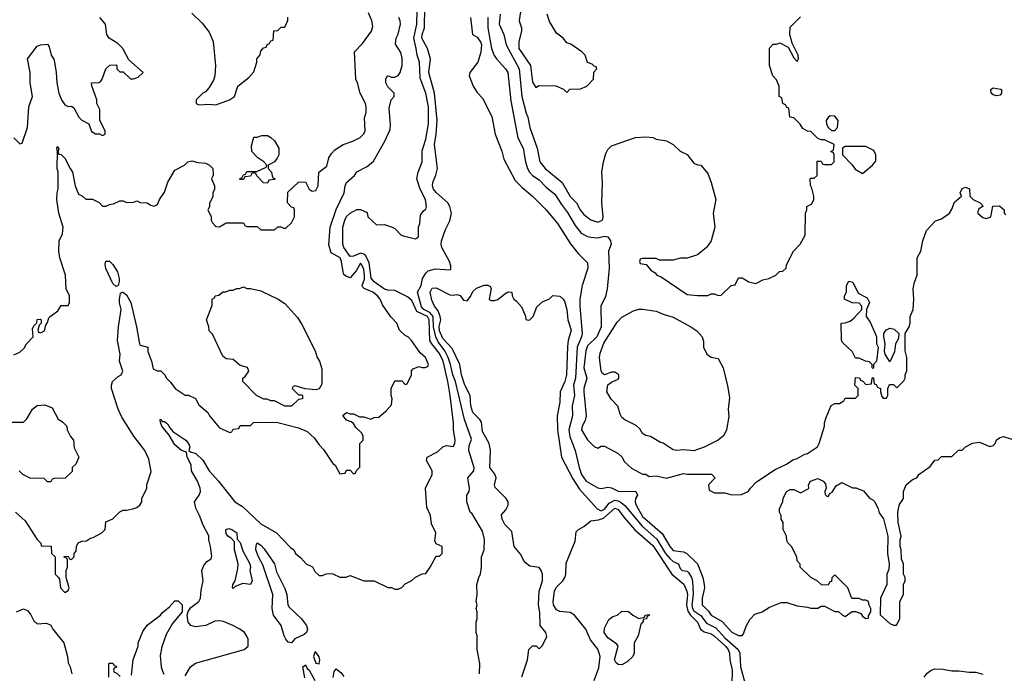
# Model space of a CAD drawing. Header units: inches. Extents: x 1793389 to 1900389, y 320802 to 470796.
# Tile 569 of 656: x 1873188 to 1878915, y 413632 to 417437. Entities that reach past the tile are written whole.
import ezdxf

# ---------------------------------------------------------------- set-up
doc = ezdxf.new("R2010")
doc.units = ezdxf.units.IN
doc.header["$MEASUREMENT"] = 0
doc.layers.add('B8471', color=7, linetype='Continuous')

msp = doc.modelspace()

# ---------------------------------------------------------------- linework, layer by layer
at = {"layer": 'B8471', "color": 2}
for points, elevation in [([(1873154.6, 415485.4), (1873190, 415502), (1873214.6, 415525.4), (1873228, 415550), (1873266, 415590), (1873263.1, 415636.9), (1873270, 415654), (1873288, 415672), (1873290, 415692), (1873310, 415694), (1873314, 415690), (1873314, 415670), (1873302, 415658), (1873294, 415630), (1873298, 415618), (1873310, 415614), (1873333.6, 415626.4), (1873340.4, 415659.6), (1873350, 415674), (1873358, 415702), (1873366, 415710), (1873410, 415742), (1873430, 415774), (1873470, 415774), (1873478, 415790), (1873478, 415830), (1873458, 415870), (1873455.3, 415950), (1873422, 416050), (1873415.3, 416090), (1873418, 416150), (1873438, 416190), (1873442, 416230), (1873415.3, 416310), (1873405.2, 416390), (1873406.6, 416430), (1873412.1, 416452.1), (1873412.7, 416550), (1873407, 416570), (1873409.2, 416669.2), (1873404, 416690), (1873410, 416698), (1873415.3, 416684.7), (1873411.6, 416671.6), (1873414, 416654), (1873430, 416652), (1873450.8, 416630), (1873481, 416570), (1873496, 416550), (1873511, 416470), (1873530, 416422), (1873554, 416410), (1873572.7, 416392.7), (1873611.6, 416391.6), (1873650, 416372), (1873670, 416352), (1873690, 416352), (1873710, 416362), (1873734.6, 416365.4), (1873770, 416382), (1873790, 416382), (1873810, 416372), (1873850, 416374), (1873870, 416382), (1873890, 416372), (1873930, 416371.3), (1873950, 416358), (1873970, 416352), (1873990, 416362), (1874002, 416390), (1874030, 416432), (1874049.3, 416490.7), (1874090, 416562), (1874146, 416590), (1874166, 416610), (1874190, 416616), (1874225.4, 416605.4), (1874270, 416602), (1874292, 416590), (1874312, 416570), (1874312.7, 416532.7), (1874304.7, 416510), (1874322, 416470), (1874322, 416450), (1874312, 416430), (1874311.6, 416408.4), (1874292.7, 416367.3), (1874291.6, 416348.4), (1874282, 416330), (1874302, 416290), (1874302, 416270), (1874310, 416254), (1874330, 416234), (1874350, 416232), (1874390, 416254), (1874490, 416254), (1874498, 416238), (1874510, 416234), (1874570, 416234), (1874590, 416214), (1874670, 416214), (1874690, 416232), (1874710, 416232), (1874723.6, 416223.6), (1874736.4, 416223.6), (1874770, 416254), (1874786, 416290), (1874786, 416330), (1874782, 416342), (1874770, 416346), (1874746, 416370), (1874747.3, 416432.7), (1874810, 416492), (1874850, 416494), (1874872, 416450), (1874890, 416438), (1874910, 416442), (1874924, 416470), (1874928, 416550), (1874975.1, 416584.9), (1874987, 416633), (1875002, 416658), (1875020.9, 416679.1), (1875069.1, 416710.9), (1875126, 416730), (1875168.9, 416751.1), (1875190, 416772), (1875197.2, 416790), (1875193.6, 416866.4), (1875203.1, 416896.9), (1875204, 416930), (1875199, 416950), (1875169, 417010), (1875154, 417070), (1875144, 417090), (1875135.3, 417250), (1875181.5, 417298.5), (1875234, 417370), (1875242, 417398), (1875236, 417430), (1875217.5, 417477.5)], 266), ([(1874150, 413617.3), (1874182.6, 413670), (1874210, 413691.4), (1874494, 413770), (1874517.2, 413790), (1874517.2, 413830), (1874510, 413848), (1874495.3, 413870), (1874469.3, 413889.3), (1874428.7, 413910), (1874373.7, 413933.7), (1874350, 413938.3), (1874324.2, 413935.8), (1874270.4, 413909.6), (1874210, 413902.9), (1874184, 413910), (1874169.2, 413930), (1874162, 413970), (1874167.3, 413992.7), (1874184, 414016), (1874230, 414051), (1874239.5, 414070), (1874243.3, 414116.7), (1874255.1, 414170), (1874248.7, 414230), (1874260.2, 414259.8), (1874276.4, 414283.6), (1874302, 414298), (1874306, 414314), (1874299, 414370), (1874289, 414410), (1874288.4, 414431.6), (1874254.8, 414494.8), (1874235.1, 414550), (1874213.4, 414593.4), (1874206, 414630), (1874232.3, 414670), (1874239.5, 414690), (1874237.6, 414710), (1874221.6, 414750), (1874187.6, 414810), (1874185.1, 414845.1), (1874162.7, 414890), (1874159, 414919), (1874130, 414929.3), (1874090, 414961.2), (1874058.6, 415018.6), (1874015.3, 415070), (1874008, 415092), (1874006, 415110), (1874008.9, 415111.1), (1874018, 415098), (1874030, 415098), (1874050, 415082), (1874060.7, 415060.7), (1874079.8, 415039.8), (1874155.5, 414990), (1874170.4, 414970), (1874177.3, 414950), (1874172, 414930), (1874182, 414922), (1874212.4, 414912.4), (1874253.5, 414873.5), (1874290.5, 414810), (1874345.5, 414750), (1874439.1, 414630), (1874483.9, 414603.9), (1874590, 414502.8), (1874682, 414450), (1874763.5, 414363.5), (1874782, 414350), (1874792, 414330), (1874823.6, 414303.6), (1874854, 414270), (1874891.1, 414251.1), (1874905.4, 414225.4), (1874930, 414202), (1874950, 414202), (1874970, 414212), (1874990, 414214), (1875010, 414212), (1875050, 414192), (1875087.3, 414192.7), (1875110, 414202), (1875190, 414171.3), (1875250, 414171.3), (1875330, 414132), (1875350, 414132), (1875370, 414122), (1875390, 414122), (1875410, 414132), (1875430, 414152), (1875470, 414172), (1875490, 414192), (1875528.4, 414211.6), (1875550, 414214), (1875575.3, 414250), (1875610, 414314), (1875630, 414314), (1875646, 414330), (1875646, 414370), (1875610, 414386), (1875603.1, 414403.1), (1875608, 414450), (1875583.1, 414503.1), (1875578, 414550), (1875556.4, 414596.4), (1875548, 414710), (1875588, 414790), (1875588, 414810), (1875555.3, 414870), (1875558, 414890), (1875619.3, 414920.7), (1875650, 414951.3), (1875670, 414958), (1875710, 414952), (1875719, 414970), (1875721.2, 414990), (1875712, 415050), (1875711.8, 415090), (1875691.4, 415248.6), (1875679.1, 415330), (1875651.6, 415450), (1875630, 415493.3), (1875584.7, 415550), (1875574.7, 415570), (1875569.8, 415690), (1875560.3, 415710), (1875498.2, 415738.2), (1875470, 415801.6), (1875444.4, 415824.4), (1875370, 415860.3), (1875330, 415862.3), (1875310, 415868.3), (1875250, 415911.3), (1875233, 415933), (1875221.8, 416021.8), (1875201.6, 416061.6), (1875190, 416071.5), (1875170, 416077.4), (1875130, 416059.6), (1875110, 416058), (1875072.7, 416110), (1875067, 416130), (1875067.6, 416230), (1875079.5, 416270), (1875090, 416290.8), (1875110, 416310.8), (1875150, 416331.3), (1875171.1, 416331.1), (1875210, 416314), (1875214, 416290), (1875263.6, 416243.6), (1875310, 416244.7), (1875354, 416230), (1875370, 416222), (1875405.4, 416185.4), (1875418, 416178), (1875490, 416162), (1875507.3, 416172.7), (1875508.7, 416230), (1875515.3, 416250), (1875520.4, 416299.6), (1875536.4, 416323.6), (1875550, 416334), (1875554, 416350), (1875549, 416390), (1875517.2, 416450), (1875499, 416510), (1875505.2, 416550), (1875529.2, 416610), (1875530, 416674), (1875550, 416742), (1875567, 416830), (1875565.6, 416930), (1875550, 417008.7), (1875517.2, 417097.2), (1875512.8, 417190), (1875499.7, 417230), (1875495.1, 417270), (1875479.8, 417330), (1875498.7, 417410), (1875499.2, 417490)], 258), ([(1874190, 417474.8), (1874250, 417416), (1874290, 417364.7), (1874313.4, 417310), (1874326.8, 417170), (1874324, 417110), (1874315.2, 417084.8), (1874290, 417042), (1874270, 417018), (1874254, 417010), (1874214, 416970), (1874214, 416950), (1874230, 416942), (1874290, 416944.7), (1874330, 416941), (1874409.1, 416970.9), (1874438, 416990), (1874458, 417050), (1874520.4, 417099.6), (1874550, 417134), (1874568, 417190), (1874568, 417210), (1874587.3, 417232.7), (1874590, 417254), (1874607.3, 417272.7), (1874622, 417278), (1874627.3, 417292.7), (1874642, 417298), (1874650, 417314), (1874662, 417318), (1874667.3, 417372.7), (1874690, 417374), (1874710, 417394), (1874730, 417394), (1874747.3, 417432.7), (1874748.4, 417451.6)], 270), ([(1875862, 413630), (1875864, 413690), (1875849, 413770), (1875849, 413850), (1875844, 413870), (1875844, 413930), (1875848.9, 413951.1), (1875849, 413990), (1875844, 414010), (1875848.7, 414030), (1875844, 414050), (1875848.7, 414090), (1875848, 414150), (1875858, 414190), (1875868.9, 414211.1), (1875874, 414250), (1875874, 414310), (1875889, 414350), (1875891.9, 414411.9), (1875879.6, 414459.6), (1875819.5, 414559.5), (1875809, 414570), (1875788.9, 414631.1), (1875788.7, 414670), (1875802, 414690), (1875804, 414710), (1875795.3, 414770), (1875829.2, 414810), (1875831.9, 414828.1), (1875801, 414930), (1875803.1, 414956.9), (1875815.6, 414995.6), (1875776.4, 415110), (1875723.5, 415330), (1875706.8, 415370), (1875694.2, 415430), (1875680.3, 415470), (1875661.8, 415510), (1875622.2, 415562.2), (1875608.1, 415590), (1875596.1, 415650), (1875593, 415710), (1875573.4, 415733.4), (1875539.2, 415750), (1875525.8, 415765.8), (1875502.7, 415850), (1875524.2, 415890), (1875531.6, 415930), (1875550, 415962), (1875564.9, 415975.1), (1875607.5, 415987.5), (1875690, 415981), (1875695.1, 415984.9), (1875695.5, 416004.5), (1875687.3, 416030), (1875644.2, 416110), (1875640.5, 416130), (1875641.6, 416150), (1875664.9, 416215.1), (1875690, 416266), (1875698.9, 416310), (1875690, 416349), (1875677.6, 416370), (1875610, 416431.6), (1875595.8, 416450), (1875589.7, 416470), (1875591.2, 416490), (1875608.5, 416531.5), (1875618.3, 416570), (1875600.9, 416710), (1875611.2, 416770), (1875617.2, 416850), (1875601.4, 417010), (1875568.3, 417130), (1875578, 417210), (1875560.9, 417270), (1875527.8, 417330), (1875528.3, 417350), (1875542.4, 417390), (1875545.6, 417510)], 254), ([(1875982.4, 417470), (1875977.1, 417410), (1876004.9, 417350), (1876017.6, 417290), (1876093.1, 417150), (1876108.8, 416990), (1876133.3, 416893.3), (1876143.8, 416870), (1876154.9, 416810), (1876198.4, 416690), (1876213, 416610), (1876244, 416570), (1876343.8, 416490), (1876390, 416407.3), (1876427.3, 416370), (1876447.7, 416330), (1876470, 416302.8), (1876510, 416271), (1876550, 416258.8), (1876578, 416270), (1876582, 416290), (1876574, 416370), (1876577.2, 416490), (1876574, 416550), (1876584, 416610), (1876598, 416658), (1876610, 416682), (1876630, 416702), (1876769.1, 416750.9), (1876830, 416756), (1876870, 416750.8), (1876890, 416741), (1876950, 416731), (1876990, 416711.3), (1877030, 416671.3), (1877070, 416651.3), (1877110, 416602), (1877130, 416592), (1877150.7, 416590.7), (1877190, 416542), (1877210.8, 416490), (1877237.3, 416390), (1877221, 416310), (1877231.3, 416230), (1877210.9, 416149.1), (1877182, 416110), (1877130.9, 416069.1), (1877071.1, 416048.9), (1877031.6, 416048.4), (1876990, 416038), (1876910, 416038), (1876890, 416046), (1876810, 416046), (1876798, 416042), (1876794, 416030), (1876798, 416018), (1876832.7, 416012.7), (1876859.6, 415979.6), (1876883.6, 415963.6), (1876894, 415950), (1876919.8, 415939.8), (1877070, 415838), (1877130, 415831.3), (1877190, 415832), (1877210, 415842), (1877230, 415842), (1877250, 415832), (1877267.3, 415832.7), (1877326, 415890), (1877350, 415894), (1877370, 415934), (1877390, 415934), (1877430, 415911.3), (1877470, 415902), (1877510, 415922), (1877546, 415930), (1877586, 415950), (1877608.4, 415971.6), (1877627.3, 415972.7), (1877646, 415990), (1877648, 416010), (1877688, 416090), (1877728, 416130), (1877756.4, 416183.6), (1877758, 416310), (1877766, 416330), (1877766, 416350), (1877794.6, 416365.4), (1877808, 416390), (1877808, 416410), (1877796.4, 416456.4), (1877787.3, 416472.7), (1877786, 416510), (1877790, 416514), (1877810, 416514), (1877826, 416530), (1877827.3, 416612.7), (1877850, 416614), (1877858, 416598), (1877870, 416594), (1877910, 416594), (1877926, 416610), (1877926, 416650), (1877922, 416662), (1877906, 416670), (1877922, 416678), (1877926, 416710), (1877870, 416738), (1877850, 416738), (1877830, 416746), (1877790, 416786), (1877770, 416788), (1877743.1, 416803.1), (1877728.4, 416828.4), (1877690, 416866), (1877668, 416870), (1877662, 416922), (1877650, 416926), (1877642, 416942), (1877626, 416950), (1877622, 416982), (1877606, 416990), (1877606, 417050), (1877590, 417086), (1877568, 417110), (1877548.7, 417170), (1877548.4, 417271.6), (1877570, 417294), (1877590, 417294), (1877610, 417302), (1877658, 417278), (1877690, 417214), (1877710, 417194), (1877718, 417210), (1877715.3, 417230), (1877680.4, 417300.4), (1877668, 417350), (1877670, 417394), (1877730, 417454)], 262), ([(1876104.7, 417510), (1876094, 417430), (1876106.8, 417390), (1876107.3, 417370), (1876090.6, 417309.4), (1876090.7, 417270), (1876159.1, 417170), (1876170, 417074), (1876190, 417042), (1876210, 417054), (1876307.3, 417052.7), (1876351.6, 417031.6), (1876370, 417014), (1876388.4, 417031.6), (1876450, 417034), (1876486, 417050), (1876526, 417090), (1876528.4, 417131.6), (1876546, 417150), (1876542, 417162), (1876530, 417166), (1876518, 417178), (1876490, 417188), (1876478, 417230), (1876458, 417250), (1876393.6, 417293.6), (1876370, 417302), (1876349.1, 417329.1), (1876310, 417358), (1876270, 417426), (1876255.3, 417470)], 266), ([(1873154, 416750), (1873190, 416714), (1873202, 416718), (1873234, 416810), (1873241.2, 416930), (1873263.7, 416990), (1873249.4, 417069.4), (1873249.2, 417130), (1873234, 417210), (1873290, 417282), (1873308.9, 417291.1), (1873350, 417294), (1873359.6, 417279.6), (1873371.3, 417230), (1873386.4, 417206.4), (1873390.7, 417190.7), (1873400.5, 417130), (1873404, 417070), (1873416, 417010), (1873431.3, 416970), (1873450, 416942), (1873470, 416932), (1873490, 416934), (1873503.6, 416923.6), (1873532, 416870), (1873550, 416852), (1873591, 416831), (1873605.4, 416785.4), (1873630, 416772), (1873652, 416772), (1873670, 416762), (1873686, 416770), (1873686, 416790), (1873655.3, 416850), (1873653.6, 416913.6), (1873638, 416950), (1873638, 416970), (1873608, 417052), (1873606, 417070), (1873648.4, 417071.6), (1873660.4, 417079.6), (1873668.9, 417091.1), (1873689.3, 417150.7), (1873712.7, 417172.7), (1873750, 417174), (1873754, 417170), (1873754, 417150), (1873770, 417134), (1873790, 417134), (1873832.7, 417092.7), (1873850, 417092), (1873878, 417102), (1873906, 417130), (1873824, 417204), (1873788.7, 417270), (1873758.6, 417298.6), (1873709.2, 417329.2), (1873695.3, 417350), (1873688, 417410), (1873655.3, 417450)], 270), ([(1873164.7, 414570), (1873219.8, 414519.8), (1873290, 414412), (1873312, 414390), (1873314, 414374), (1873371.3, 414371.3), (1873374, 414330), (1873394, 414310), (1873394, 414210), (1873412.7, 414192.7), (1873419.6, 414179.6), (1873426, 414130), (1873450, 414102), (1873470, 414114), (1873475.3, 414130), (1873458, 414190), (1873458, 414230), (1873466, 414250), (1873466, 414290), (1873462, 414302), (1873447.3, 414307.3), (1873447.3, 414312.7), (1873470, 414314), (1873478, 414298), (1873490, 414294), (1873506, 414310), (1873506, 414330), (1873516.4, 414343.6), (1873518, 414370), (1873528.9, 414391.1), (1873550, 414402), (1873576.4, 414403.6), (1873600.4, 414419.6), (1873616.4, 414423.6), (1873666, 414450), (1873686, 414470), (1873690, 414514), (1873730, 414532), (1873770, 414571.3), (1873790, 414581), (1873810, 414581), (1873846, 414590), (1873870, 414598), (1873888, 414610), (1873898, 414630), (1873898, 414650), (1873928, 414710), (1873928.7, 414730), (1873953.6, 414806.4), (1873938.6, 414878.6), (1873916, 414930), (1873851.9, 415011.9), (1873782.5, 415122.5), (1873761.2, 415170), (1873722, 415290), (1873722, 415310), (1873728.7, 415330), (1873760.2, 415359.8), (1873778, 415370), (1873788.7, 415390), (1873769.1, 415449.1), (1873773.2, 415490), (1873758, 415570), (1873762.7, 415650), (1873779.5, 415750), (1873769.6, 415789.6), (1873769.6, 415810.4), (1873775.3, 415844.7), (1873786, 415850), (1873788.9, 415851.1), (1873810, 415834.8), (1873835.5, 415790), (1873868, 415650), (1873884.7, 415550), (1873890, 415542), (1873934, 415530), (1873934, 415506), (1873954.8, 415450), (1873964, 415404), (1873987.3, 415392.7), (1874010, 415392), (1874030, 415372), (1874042, 415350), (1874066.4, 415326.4), (1874092, 415290), (1874150, 415252), (1874171.1, 415251.1), (1874210, 415232), (1874230, 415194), (1874282, 415150), (1874292, 415130), (1874350, 415062), (1874410, 415034), (1874422, 415038), (1874430, 415054), (1874462, 415058), (1874470, 415074), (1874530, 415074), (1874548.4, 415091.6), (1874610, 415094), (1874690, 415092), (1874810, 415062), (1874859.8, 415039.8), (1874902, 415002), (1874930, 414962), (1874955.3, 414935.3), (1875010, 414854), (1875023.6, 414843.6), (1875050, 414794), (1875082, 414798), (1875090, 414814), (1875110, 414814), (1875130, 414794), (1875142, 414798), (1875147.3, 414812.7), (1875167.3, 414832.7), (1875166, 414970), (1875186, 414990), (1875186, 415010), (1875178, 415030), (1875143.1, 415063.1), (1875130, 415086), (1875116.4, 415096.4), (1875090, 415106), (1875067.3, 415132.7), (1875090, 415151.3), (1875110, 415142), (1875130, 415142), (1875165.4, 415125.4), (1875190, 415124.7), (1875230, 415112), (1875250, 415122), (1875276.4, 415123.6), (1875320.4, 415159.6), (1875350, 415194), (1875355.3, 415230), (1875348, 415250), (1875348, 415290), (1875370, 415334), (1875410, 415334), (1875430, 415314), (1875442, 415318), (1875468, 415370), (1875468, 415392), (1875476.4, 415403.6), (1875510, 415418), (1875530, 415412), (1875547.3, 415412.7), (1875562, 415418), (1875566, 415430), (1875548, 415470), (1875517.2, 415497.2), (1875468, 415570), (1875448.9, 415588.9), (1875430, 415598), (1875398, 415630), (1875382, 415670), (1875346.8, 415706.8), (1875298, 415778), (1875285.2, 415810), (1875270, 415829), (1875242, 415850), (1875192.5, 415872.5), (1875182.7, 415882.7), (1875181.2, 415890), (1875193.6, 415926.4), (1875194.2, 415950), (1875190, 415982), (1875178, 416010), (1875170, 416019.3), (1875145.3, 415974.8), (1875110, 415934), (1875084.7, 415944.7), (1875074, 415954), (1875068.9, 415968.9), (1875059.6, 416030), (1875051.5, 416050), (1875000.7, 416080.7), (1874987.2, 416127.2), (1874993.6, 416230), (1875028.1, 416331.9), (1875075.1, 416430), (1875080.9, 416470), (1875089.3, 416490), (1875135.3, 416530), (1875150, 416551), (1875210, 416582.8), (1875246.8, 416613.2), (1875312.7, 416730), (1875343.2, 416796.8), (1875345.6, 416825.6), (1875338, 416922), (1875348.7, 416971.3), (1875366, 416990), (1875366, 417010), (1875330, 417046), (1875318, 417070), (1875318, 417090), (1875328.4, 417111.6), (1875350, 417102), (1875370, 417102), (1875390, 417112), (1875402, 417130), (1875413.2, 417170), (1875412.5, 417212.5), (1875406, 417246), (1875373.6, 417293.6), (1875377.2, 417330), (1875390, 417352), (1875402.7, 417410), (1875401.2, 417430), (1875393.2, 417450)], 262), ([(1875811, 417450), (1875822, 417350), (1875850, 417336), (1875870, 417304.7), (1875873.4, 417290), (1875870, 417248), (1875853, 417190), (1875806.8, 417130), (1875802, 417110), (1875824.9, 417050), (1875850, 417014), (1875880.9, 416980.9), (1875933.7, 416873.7), (1875954, 416770), (1875992.1, 416672.1), (1876005.1, 416625.1), (1876070, 416500.7), (1876110, 416460.7), (1876170.4, 416410.4), (1876250.7, 416330), (1876316.3, 416250), (1876392.1, 416132.1), (1876436.8, 416076.8), (1876490, 416022), (1876493.4, 415990), (1876460.5, 415890), (1876446.7, 415810), (1876446.4, 415770), (1876460.3, 415610), (1876456.5, 415590), (1876430.2, 415529.8), (1876420.3, 415350), (1876410.3, 415310), (1876414.3, 415250), (1876402.6, 415190), (1876403.1, 415130), (1876383.1, 415050), (1876388.9, 415010), (1876419.3, 414930), (1876442.4, 414830), (1876456.4, 414790), (1876483, 414750), (1876550, 414712.7), (1876570, 414708.4), (1876610, 414716.4), (1876630, 414712.2), (1876670, 414691.8), (1876771.3, 414690), (1876780.7, 414670), (1876770.4, 414649.6), (1876768.4, 414630), (1876773.7, 414610), (1876810, 414545.3), (1876925.1, 414445.1), (1876970, 414370.7), (1876990, 414346.7), (1877050, 414338.4), (1877069, 414329), (1877130.3, 414270.3), (1877161.5, 414190), (1877170.3, 414150), (1877170.4, 414130), (1877158.4, 414070), (1877157.3, 414030), (1877194.6, 413994.6), (1877210.8, 413970), (1877274.2, 413934.2), (1877330, 413871.3), (1877370, 413851.3), (1877390, 413852), (1877398, 413862), (1877413.6, 413906.4), (1877434.6, 413945.4), (1877463.1, 413976.9), (1877506, 413990), (1877550, 414018), (1877616.4, 414043.6), (1877650, 414044.7), (1877710, 414024.7), (1877770, 414018), (1877790, 414011.3), (1877830, 414012), (1877850, 414022), (1877870, 414022), (1877930, 413992), (1877951.6, 413991.6), (1877974, 413970), (1877990, 413962), (1878030, 413992), (1878050, 413992), (1878079.8, 413979.8), (1878090, 413964.7), (1878110, 413952), (1878126, 413954), (1878126, 413966), (1878138, 413990), (1878138, 414010), (1878128.4, 414028.4), (1878126, 414050), (1878110, 414058), (1878090, 414058), (1878070, 414068), (1878027.3, 414067.3), (1878005.2, 414130), (1877930, 414206), (1877912.7, 414187.3), (1877910, 414166), (1877898, 414162), (1877890, 414146), (1877852.7, 414147.3), (1877826, 414170), (1877788.9, 414188.9), (1877728, 414250), (1877727.3, 414267.3), (1877710, 414286), (1877708.4, 414308.4), (1877702, 414322), (1877678, 414370), (1877658, 414390), (1877650, 414406), (1877648, 414430), (1877628, 414470), (1877628, 414510), (1877618, 414530), (1877618, 414550), (1877608, 414570), (1877608, 414590), (1877627.3, 414632.7), (1877628, 414650), (1877648.7, 414690), (1877670, 414702), (1877690, 414702), (1877730, 414682), (1877774.6, 414705.4), (1877778, 414710), (1877775.3, 414730), (1877788, 414750), (1877830, 414766), (1877862, 414750), (1877875.3, 414735.3), (1877878, 414710), (1877872, 414690), (1877872.7, 414672.7), (1877883.6, 414663.6), (1877890, 414662), (1877901.2, 414678.8), (1877912.9, 414687.1), (1877936.4, 414723.6), (1877970, 414742), (1878032.7, 414712.7), (1878051.6, 414711.6), (1878095.3, 414695.3), (1878130, 414652), (1878150, 414642), (1878162, 414630), (1878182, 414590), (1878186.4, 414566.4), (1878211.6, 414531.6), (1878238, 414430), (1878236, 414330), (1878244.7, 414270), (1878243.6, 414236.4), (1878232, 414210), (1878231.6, 414148.4), (1878194, 414070), (1878192.7, 413972.7), (1878250, 413922), (1878270, 413912), (1878287.3, 413912.7), (1878308, 413950), (1878308, 414050), (1878328, 414090), (1878328, 414150), (1878338, 414170), (1878338, 414190), (1878328, 414210), (1878328, 414270), (1878316.4, 414296.4), (1878315.3, 414350), (1878308.7, 414370), (1878308.7, 414410), (1878315.3, 414430), (1878298, 414510), (1878295.3, 414570), (1878299, 414590), (1878305.6, 414614.4), (1878328.7, 414650), (1878329, 414690), (1878344, 414730), (1878380.2, 414759.8), (1878406, 414770), (1878418, 414790), (1878484.7, 414835.3), (1878510, 414872), (1878530, 414874), (1878550, 414894), (1878610, 414894), (1878648.4, 414931.6), (1878670, 414932), (1878689.1, 414950.9), (1878730, 414971.3), (1878770, 414978), (1878830, 414952), (1878850, 414958), (1878862, 414970), (1878870, 414991.3), (1878890, 415004.7), (1878910, 415010.7), (1879050, 414966.8)], 254), ([(1875910.4, 417450), (1875911.8, 417390), (1875932.7, 417270), (1875948.6, 417228.6), (1875960.7, 417210), (1876014.8, 417150), (1876027.3, 417130), (1876044.4, 416964.4), (1876085.5, 416750), (1876116.3, 416690), (1876130.4, 416610), (1876142.4, 416570), (1876154, 416550), (1876170, 416530.4), (1876210, 416503.8), (1876250, 416461.6), (1876301.4, 416421.4), (1876340.2, 416360.2), (1876375.3, 416315.3), (1876419.2, 416239.2), (1876454.7, 416194.7), (1876490, 416174.9), (1876510, 416170.4), (1876550, 416167.7), (1876590, 416177.1), (1876610, 416173.4), (1876625.5, 416150), (1876628, 416130), (1876613.4, 416090), (1876616.3, 415990), (1876605.5, 415870), (1876594.6, 415825.4), (1876568, 415770), (1876571, 415650), (1876546, 415590), (1876490, 415538), (1876480.4, 415510), (1876470.4, 415410), (1876487.6, 415350), (1876470.4, 415290), (1876470.4, 415270.4), (1876483, 415130), (1876476.7, 415103.3), (1876459.1, 415070), (1876456.3, 415050), (1876490, 414991.3), (1876530, 414952), (1876550, 414942), (1876570, 414954), (1876590, 414954), (1876670, 414912), (1876692, 414890), (1876704.7, 414864.7), (1876746.4, 414826.4), (1876810, 414792), (1876830, 414792), (1876850, 414778), (1876890, 414781), (1876950, 414767.7), (1877050, 414796), (1877071.1, 414791.1), (1877211.1, 414791.1), (1877234, 414770), (1877194, 414730), (1877198, 414698), (1877230, 414682), (1877290, 414682), (1877330, 414672), (1877387.3, 414672.7), (1877426, 414690), (1877438, 414710), (1877473.6, 414746.4), (1877581.5, 414818.5), (1877648, 414850), (1877685.6, 414874.4), (1877710, 414882.8), (1877750, 414906), (1877770, 414911.3), (1877828, 414950), (1877838, 414970), (1877868.7, 415070), (1877869, 415090), (1877878, 415122), (1877908.9, 415191.1), (1877930, 415202), (1877956.4, 415203.6), (1877982, 415218), (1877990, 415234), (1878050, 415234), (1878066, 415250), (1878066, 415290), (1878046, 415310), (1878050, 415354), (1878072.7, 415352.7), (1878078, 415338), (1878092.7, 415332.7), (1878110, 415314), (1878142, 415318), (1878146, 415350), (1878150, 415354), (1878154, 415350), (1878158, 415318), (1878170, 415314), (1878178, 415298), (1878194, 415290), (1878194, 415270), (1878203.6, 415243.6), (1878210, 415234), (1878230, 415234), (1878238, 415250), (1878238, 415290), (1878247.3, 415312.7), (1878270, 415314), (1878290, 415294), (1878330, 415334), (1878338, 415350), (1878338, 415370), (1878347.3, 415392.7), (1878348.7, 415450), (1878348.7, 415470), (1878338, 415510), (1878338, 415610), (1878362, 415650), (1878368, 415670), (1878368, 415710), (1878384, 415750), (1878389, 415810), (1878384, 415870), (1878393.2, 415910), (1878409, 415950), (1878408.7, 416050), (1878428.7, 416090), (1878442, 416150), (1878462, 416210), (1878514.6, 416265.4), (1878550, 416278), (1878595.3, 416310), (1878610, 416334), (1878624.7, 416375.3), (1878666, 416410), (1878658, 416430), (1878670, 416454), (1878690, 416462), (1878712.7, 416452.7), (1878714, 416410), (1878734, 416390), (1878774, 416370), (1878790, 416354), (1878791, 416349), (1878765.4, 416334.6), (1878761, 416319), (1878761, 416310), (1878790, 416285.5), (1878810, 416280.5), (1878833.3, 416286.7), (1878837.2, 416290), (1878848.7, 416351.3), (1878887.3, 416352.7), (1878914, 416330), (1878914, 416310), (1878923.6, 416303.6)], 258), ([(1876109.1, 413610.9), (1876142, 413710), (1876148.9, 413771.1), (1876170, 413792), (1876191.6, 413791.6), (1876210, 413774), (1876230, 413794), (1876253.6, 413846.4), (1876248.7, 413870), (1876215.3, 413910), (1876213.6, 413986.4), (1876205.2, 414030), (1876209.1, 414110.9), (1876229, 414170), (1876228.7, 414210), (1876222, 414230), (1876208.9, 414248.9), (1876155.3, 414255.3), (1876130, 414275.3), (1876119, 414290), (1876104, 414324), (1876065.2, 414370), (1876050, 414458), (1876010, 414498), (1875995.3, 414530), (1875990, 414554), (1876016.5, 414583.5), (1876029, 414610), (1876029, 414630), (1876017.2, 414650), (1875953.3, 414713.3), (1875949.5, 414730), (1875958.9, 414770), (1875951.8, 414791.8), (1875922, 414830), (1875926.6, 414930), (1875918.4, 414970), (1875880.4, 415040.4), (1875873.8, 415093.8), (1875864.2, 415110), (1875824.2, 415150), (1875812, 415190), (1875807.8, 415250), (1875778, 415310), (1875758, 415370), (1875748, 415430), (1875702.9, 415522.9), (1875650, 415581.6), (1875630, 415626), (1875628.9, 415651.1), (1875637.6, 415690), (1875633.6, 415710), (1875622.6, 415742.6), (1875600.9, 415770), (1875584.9, 415804.9), (1875575.1, 415850), (1875586.8, 415873.2), (1875610, 415876.1), (1875690, 415835.8), (1875710, 415833), (1875730, 415837.3), (1875750, 415831), (1875770, 415804.7), (1875790, 415801), (1875810, 415824.7), (1875824.5, 415855.5), (1875845.1, 415874.9), (1875890, 415891), (1875910, 415892), (1875925.4, 415885.4), (1875931.3, 415871.3), (1875918, 415810), (1875930, 415802.8), (1875950, 415802), (1875970, 415807.3), (1876010, 415842), (1876030, 415852), (1876051.3, 415851.3), (1876052, 415830), (1876062, 415810), (1876078.8, 415798.8), (1876106, 415766), (1876131, 415711), (1876132, 415692), (1876147.1, 415687.1), (1876155.3, 415690), (1876174, 415710), (1876195.3, 415764.7), (1876230, 415794), (1876270, 415812), (1876288.7, 415831.3), (1876330, 415826.8), (1876350, 415810.8), (1876358, 415798), (1876370.3, 415750.3), (1876375.8, 415690), (1876395.8, 415630), (1876378, 415570), (1876373.7, 415533.7), (1876368.7, 415370), (1876358.7, 415330), (1876332.7, 415270), (1876330.4, 415210), (1876314.4, 415130), (1876317.1, 415050), (1876339.3, 414890), (1876404.7, 414764.7), (1876443.8, 414703.8), (1876548, 414590), (1876570, 414578.7), (1876590, 414587.7), (1876617.3, 414622.7), (1876650, 414639.6), (1876670, 414636.5), (1876687, 414627), (1876708.5, 414608.5), (1876808.7, 414488.7), (1876893.8, 414413.8), (1876943.9, 414330), (1876970, 414299.5), (1876990, 414283.1), (1877021, 414270), (1877030, 414242), (1877042, 414230), (1877070, 414227.3), (1877078.3, 414218.3), (1877096.4, 414190), (1877101.6, 414170), (1877105.6, 414090), (1877098.5, 414030), (1877101.5, 414010), (1877110, 413994.9), (1877150, 413968.9), (1877183.5, 413923.5), (1877237.6, 413897.6), (1877290, 413838.5), (1877367.2, 413770), (1877376, 413750), (1877381.1, 413670), (1877414, 413550)], 250), ([(1873070, 415094), (1873210, 415094), (1873230, 415114), (1873262, 415170), (1873290, 415191.3), (1873335.3, 415195.3), (1873378, 415178), (1873411.6, 415111.6), (1873436.9, 415096.9), (1873462, 415070), (1873464.7, 415050), (1873484.7, 415010), (1873502, 414990), (1873505.4, 414945.4), (1873532, 414890), (1873514, 414850), (1873494, 414830), (1873492.7, 414807.3), (1873452.7, 414767.3), (1873390, 414766), (1873378, 414762), (1873370, 414746), (1873350, 414746), (1873330, 414766), (1873250, 414768), (1873206, 414790), (1873186, 414810)], 262), ([(1876529.5, 413590.5), (1876557, 413663), (1876563.7, 413730), (1876559.5, 413750), (1876550, 413773.2), (1876507.5, 413827.5), (1876481.3, 413890), (1876415.6, 413970), (1876390, 413986.3), (1876330, 413992.8), (1876310, 414001.6), (1876293, 414030), (1876291.2, 414050), (1876298, 414110), (1876308.8, 414131.2), (1876347, 414170), (1876359.6, 414190), (1876365.6, 414210), (1876367.5, 414272.5), (1876418.6, 414401.4), (1876424, 414456), (1876438, 414470), (1876470, 414486.8), (1876510, 414518.8), (1876555.2, 414524.8), (1876584.1, 414535.9), (1876650, 414594), (1876670, 414586), (1876701.4, 414541.4), (1876767, 414467), (1876870, 414375.8), (1876980.9, 414210), (1877050.9, 414150.9), (1877068.4, 414110), (1877071.8, 414090), (1877067.3, 414030), (1877074.8, 413994.8), (1877090, 413971.4), (1877130.1, 413930.1), (1877148.9, 413888.9), (1877170, 413873.7), (1877210, 413861.5), (1877226.7, 413850), (1877292.9, 413790), (1877308.9, 413770), (1877316, 413750), (1877317.8, 413710), (1877331.4, 413650), (1877329.4, 413569.4)], 246), ([(1873838, 413622), (1873849.1, 413710.9), (1873878, 413790), (1873878, 413810), (1873904.7, 413875.3), (1873930, 413912), (1874008, 413970), (1874016.4, 413983.6), (1874060.4, 414019.6), (1874090, 414054), (1874110, 414054), (1874134, 414030), (1874134, 413990), (1874077.5, 413922.5), (1874041.1, 413858.9), (1874014.6, 413785.4), (1874005.2, 413734.8), (1874010.4, 413670), (1874016.4, 413650), (1874027.3, 413627.3)], 258), ([(1873169.5, 413990.5), (1873210, 414006.8), (1873236.3, 413996.3), (1873253.4, 413973.4), (1873270, 413938), (1873290, 413921), (1873343.6, 413923.6), (1873370, 413912), (1873382, 413890), (1873444.7, 413810), (1873466, 413730), (1873470, 413694), (1873482, 413670), (1873492, 413630)], 258), ([(1873706, 413610), (1873706, 413690), (1873710, 413692), (1873730, 413692), (1873738, 413678), (1873750, 413674), (1873752, 413668), (1873738, 413662), (1873734, 413650), (1873738, 413638), (1873752.7, 413632.7), (1873772.7, 413612.7)], 258), ([(1874846.6, 413606.6), (1874835.3, 413670), (1874850, 413681), (1874860.3, 413660.3), (1874872.4, 413650), (1874904.7, 413590)], 254), ([(1875012.3, 413607.7), (1875018, 413642), (1875030, 413658), (1875056.9, 413636.9), (1875072.7, 413612.7)], 254), ([(1878448.7, 413610), (1878466.6, 413633.4), (1878489.4, 413650.6), (1878510, 413657.3), (1878556.8, 413656.8), (1878610, 413646.8), (1878650, 413646.8), (1878710, 413638), (1878750, 413638), (1878790, 413626.8)], 250)]:
    msp.add_lwpolyline(points, dxfattribs=dict(at, elevation=elevation))
for points, elevation in [([(1878870, 416994), (1878850, 416999), (1878839, 417010), (1878837.2, 417030), (1878850, 417040.7), (1878893.4, 417033.4), (1878898, 417030), (1878898, 417010), (1878890, 416998)], 258), ([(1877902.8, 416877.2), (1877890, 416868), (1877878, 416850), (1877881, 416830), (1877891.3, 416810), (1877910, 416791.3), (1877930, 416791.3), (1877944, 416810), (1877948.7, 416850), (1877930, 416875.3)], 262), ([(1874630, 416486), (1874607.3, 416487.3), (1874567.3, 416527.3), (1874562, 416542), (1874550, 416546), (1874538, 416542), (1874530, 416526), (1874498, 416522), (1874490, 416506), (1874470, 416506), (1874466, 416510), (1874482, 416518), (1874490, 416534), (1874502, 416538), (1874510, 416554), (1874567.3, 416552.7), (1874622, 416578), (1874626, 416590), (1874608, 416610), (1874573.2, 416633.2), (1874538, 416670), (1874536.4, 416703.6), (1874550, 416754), (1874570, 416754), (1874596.4, 416763.6), (1874630, 416762), (1874650, 416751.3), (1874670, 416731.3), (1874696, 416690), (1874694.8, 416650), (1874686, 416630), (1874670, 416608.7), (1874634, 416590), (1874634, 416570), (1874652, 416550), (1874658, 416518), (1874674, 416510), (1874670, 416506), (1874638, 416502)], 266), ([(1878110, 416698), (1877990, 416698), (1877974, 416690), (1877974, 416650), (1878030, 416592), (1878047.1, 416567.1), (1878090, 416542), (1878148, 416590), (1878167.3, 416612.7), (1878168, 416650), (1878155.3, 416675.3)], 262), ([(1873750, 415884), (1873730, 415902), (1873690, 415988.7), (1873685.6, 416014.4), (1873690, 416032), (1873710.7, 416030.7), (1873730, 416011.3), (1873756.3, 415970), (1873766.8, 415930), (1873766.4, 415913.6), (1873762, 415890)], 262), ([(1874510, 415872), (1874530, 415872), (1874590, 415858), (1874692, 415810), (1874730, 415784.7), (1874803.5, 415703.5), (1874830, 415662), (1874906, 415510), (1874918, 415470), (1874931.3, 415450), (1874945.4, 415405.4), (1874945.4, 415314.6), (1874930, 415288), (1874910, 415282), (1874848, 415288), (1874790, 415306), (1874778, 415302), (1874774, 415290), (1874810, 415254), (1874830, 415254), (1874834, 415250), (1874834, 415230), (1874810, 415226), (1874770, 415188), (1874730, 415188), (1874670, 415218), (1874650, 415218), (1874627.3, 415227.3), (1874608.4, 415228.4), (1874566, 415250), (1874486, 415330), (1874486, 415350), (1874500.4, 415359.6), (1874522, 415390), (1874513.2, 415413.2), (1874470, 415424), (1874430, 415459), (1874390, 415462), (1874370, 415478), (1874310, 415606), (1874290, 415626), (1874288.4, 415648.4), (1874275.3, 415690), (1874307.3, 415772.7), (1874308, 415810), (1874322, 415818), (1874326, 415830), (1874347.3, 415832.7), (1874370, 415852), (1874387.3, 415852.7), (1874410, 415862), (1874430, 415862), (1874450, 415872), (1874467.3, 415872.7), (1874490, 415882)], 262), ([(1878150, 415406), (1878146, 415410), (1878146, 415430), (1878130, 415446), (1878108.4, 415448.4), (1878070, 415466), (1878050, 415466), (1878030, 415506), (1877976.4, 415556.4), (1877968.9, 415568.9), (1877966, 415670), (1877990, 415672), (1878018, 415682), (1878040.4, 415699.6), (1878086, 415750), (1878086, 415770), (1878070, 415786), (1878030, 415788), (1877986, 415810), (1877986, 415830), (1877998, 415850), (1877998, 415890), (1878010, 415914), (1878034, 415910), (1878065.4, 415845.4), (1878116.9, 415816.9), (1878130.9, 415790.9), (1878114, 415750), (1878112, 415710), (1878135.3, 415675.3), (1878164.7, 415610), (1878172, 415590), (1878172, 415550), (1878182, 415530), (1878171.1, 415448.9), (1878154, 415430), (1878154, 415410)], 258), ([(1877110, 414928), (1877050, 414933.2), (1877010, 414929), (1876990, 414933.2), (1876930, 414972.3), (1876915.5, 414975.5), (1876858, 415010), (1876830, 415017.2), (1876810, 415029), (1876794.5, 415054.5), (1876774, 415074), (1876707.7, 415107.7), (1876690, 415121.2), (1876680.1, 415140.1), (1876667.2, 415187.2), (1876627.9, 415227.9), (1876603.7, 415270), (1876609.5, 415310.5), (1876630, 415327.3), (1876670, 415344.7), (1876674, 415350), (1876674, 415370), (1876650, 415386), (1876630, 415386), (1876590, 415369), (1876578, 415378), (1876569.4, 415390), (1876560.9, 415470), (1876564.1, 415495.9), (1876585.6, 415554.4), (1876663.2, 415676.8), (1876690, 415704.7), (1876758, 415742), (1876790, 415751.3), (1876810, 415751.3), (1876890, 415741), (1876930, 415722.8), (1876990, 415706), (1877092, 415650), (1877126.4, 415626.4), (1877158, 415590), (1877165.4, 415565.4), (1877166, 415530), (1877184.9, 415490), (1877210, 415473.4), (1877250, 415464.7), (1877280.5, 415410), (1877305.8, 415305.8), (1877317.1, 415237.1), (1877308.2, 415170), (1877313, 415127), (1877298.8, 415050), (1877284, 415016), (1877250, 414988.7), (1877170, 414948)], 258), ([(1878250, 415446), (1878222, 415490), (1878218, 415510), (1878222, 415550), (1878214, 415590), (1878214, 415610), (1878220.2, 415619.8), (1878230, 415631.3), (1878250, 415641), (1878275.3, 415635.3), (1878302, 415610), (1878299.6, 415580.4), (1878282, 415550), (1878276.9, 415503.1)], 258), ([(1874530, 414148.7), (1874485.4, 414154.6), (1874442, 414138), (1874430, 414126), (1874426, 414130), (1874428.4, 414148.4), (1874442, 414170), (1874458, 414242), (1874459, 414270), (1874438, 414350), (1874438, 414398), (1874419, 414419), (1874398, 414430), (1874390, 414446), (1874388, 414470), (1874405.2, 414474.8), (1874422, 414470), (1874451.3, 414450), (1874452.7, 414412.7), (1874470, 414394), (1874486, 414346), (1874526, 414270), (1874530.6, 414250.6), (1874526.8, 414230), (1874541, 414170)], 254), ([(1874770, 413808.7), (1874750, 413813.2), (1874736, 413830), (1874726, 413850), (1874709.3, 413910), (1874663.7, 413970), (1874657.6, 414010), (1874660.5, 414090), (1874602.9, 414262.9), (1874577.2, 414310), (1874562, 414350), (1874563.1, 414376.9), (1874569, 414391), (1874590, 414378), (1874610, 414356), (1874670.3, 414270.3), (1874682.6, 414222.6), (1874730, 414126), (1874742, 414090), (1874748.8, 414030), (1874756.3, 414016.3), (1874827.3, 413950), (1874856.3, 413910), (1874862, 413890), (1874857.3, 413870), (1874842, 413858), (1874787.9, 413832.1)], 254), ([(1876790, 413952), (1876822, 413958), (1876826, 413970), (1876850, 413974), (1876852, 413970), (1876838, 413962), (1876834, 413950), (1876814, 413946), (1876814, 413934), (1876801, 413919), (1876784.7, 413850), (1876762, 413810), (1876762, 413750), (1876754, 413730), (1876722, 413698), (1876690, 413682), (1876670, 413684), (1876655.5, 413695.5), (1876647, 413710), (1876669, 413790), (1876661.2, 413801.2), (1876610, 413839), (1876588.7, 413870), (1876590, 413894), (1876615.3, 413944.7), (1876638, 413962), (1876666, 413970), (1876690, 413994), (1876730, 413992), (1876754, 413970)], 242), ([(1874910, 413756), (1874905.2, 413754.8), (1874898, 413730), (1874910, 413691.3), (1874930, 413686.8), (1874934.5, 413710), (1874930, 413728)], 258)]:
    msp.add_lwpolyline(points, close=True, dxfattribs=dict(at, elevation=elevation))

doc.saveas('drawing.dxf')
